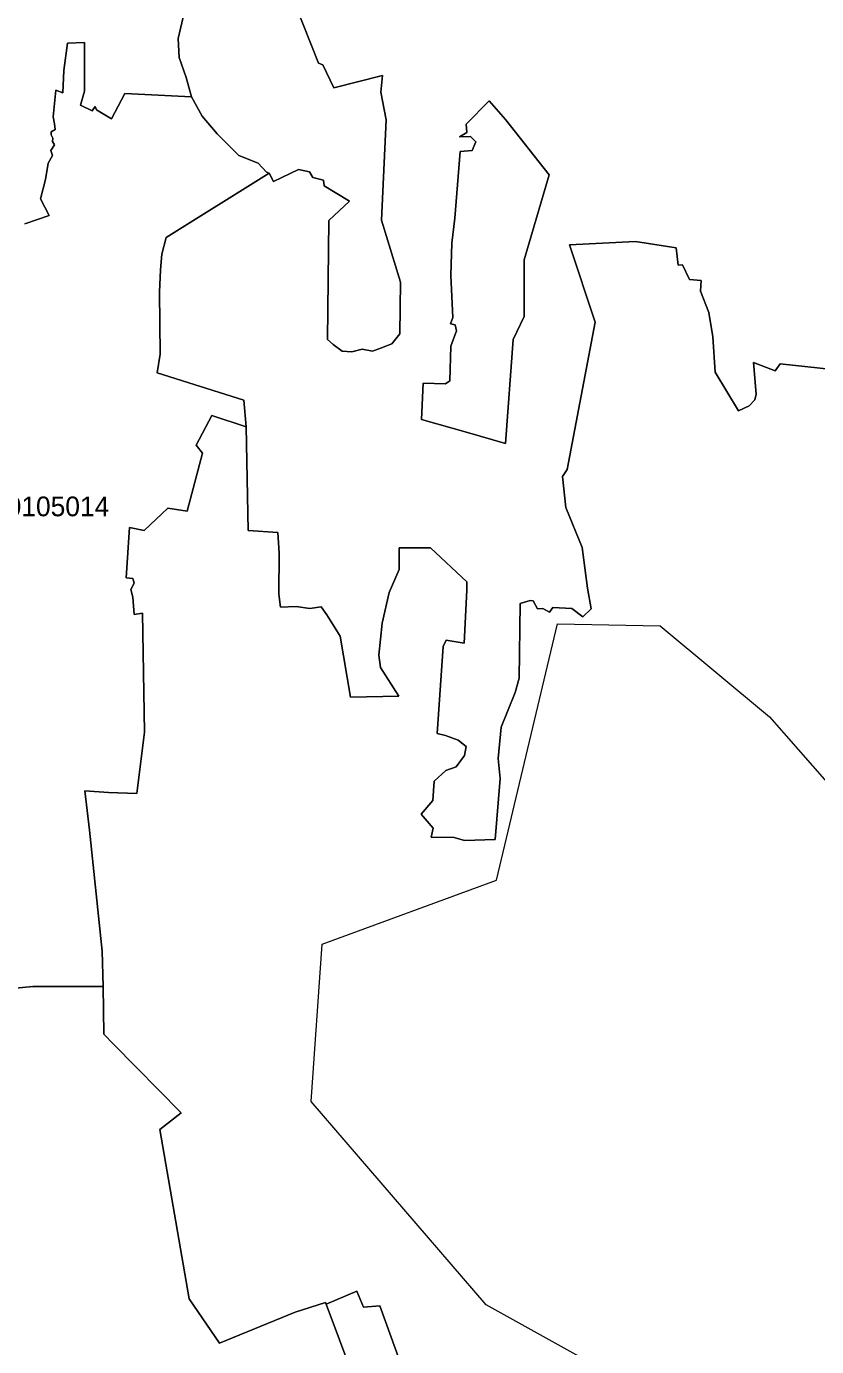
# Model space of a CAD drawing. Extents: x 369010 to 735936, y 6377141 to 6616555.
# Drawn here: x 573220 to 577230, y 6434887 to 6441587 of the extents above; entities that cross this region are included whole.
import ezdxf
from ezdxf.enums import TextEntityAlignment as Align

# ---------------------------------------------------------------- set-up
doc = ezdxf.new("R2010")
doc.units = 0
doc.header["$LTSCALE"] = 40
doc.layers.add('3', color=7, linetype='Continuous', lineweight=13)
doc.layers.add('4', color=7, linetype='Continuous')

msp = doc.modelspace()

# ---------------------------------------------------------------- linework, layer by layer
at = {"layer": '3'}
for points in [[(574074.79, 6441889.13), (573989.55, 6441524.36), (573994.85, 6441428.7), (574031.43, 6441326.42), (574057.25, 6441229.76), (574111.37, 6441131.29), (574188.66, 6441040.92), (574297.56, 6440931.69), (574395.7, 6440892.3), (574437.57, 6440846.46), (574451.97, 6440842.48), (574474.15, 6440800.11), (574601.09, 6440860.36), (574657.36, 6440848.61), (574672.92, 6440820.47), (574727.87, 6440806.07), (574731.67, 6440777.28), (574859.94, 6440699.98), (574754.02, 6440601.68), (574747.4, 6439997.09), (574776.53, 6439973.09), (574822.21, 6439937.67), (574872.02, 6439935.03), (574924.32, 6439948.27), (574976.62, 6439937.67), (575022.3, 6439956.04), (575074.76, 6439975.74), (575115.31, 6440026.71), (575118.13, 6440287.88), (575021.97, 6440603), (575045.3, 6441112.26), (575017.83, 6441252.44), (575027.6, 6441336.68), (574780.17, 6441274.78), (574723.9, 6441391.46), (574703.04, 6441400.56), (574429.63, 6442089.06)], [(574429.63, 6442089.06), (574703.04, 6441400.56), (574723.9, 6441391.46), (574780.17, 6441274.78), (575027.6, 6441336.68), (575017.83, 6441252.44), (575045.3, 6441112.26), (575021.97, 6440603), (575118.13, 6440287.88), (575115.31, 6440026.71), (575074.76, 6439975.74), (575022.3, 6439956.04), (574976.62, 6439937.67), (574924.32, 6439948.27), (574872.02, 6439935.03), (574822.21, 6439937.67), (574776.53, 6439973.09), (574747.4, 6439997.09), (574754.02, 6440601.68), (574859.94, 6440699.98)], [(573212.68, 6440583.8), (573334.99, 6440626.17), (573291.96, 6440710.91), (573316.12, 6440810.21), (573330.35, 6440892.47), (573352.53, 6440931.52), (573343.76, 6440956.02), (573363.29, 6440985.98), (573352.86, 6441003.02), (573354.18, 6441018.58), (573345.08, 6441035.63), (573346.41, 6441051.35), (573365.94, 6441063.1), (573361.96, 6441091.73), (573355.51, 6441126.99), (573368.58, 6441262.7), (573404.99, 6441249.62), (573409.96, 6441362.5), (573428.17, 6441500.86), (573515.55, 6441504.83), (573514.89, 6441257.73), (573494.04, 6441186.07), (573553.95, 6441157.27), (573569.67, 6441179.45), (573575.79, 6441163.4), (573651.76, 6441117.55), (573719.78, 6441246.81), (574057.25, 6441229.76), (574031.43, 6441326.42), (573994.85, 6441428.7), (573989.55, 6441524.36), (574074.79, 6441889.13)], [(573146.97, 6436704.22), (573252.73, 6436714.65), (573609.56, 6436714.48), (573604.43, 6436893.72), (573540.71, 6437508.24), (573517.21, 6437707.18), (573637.03, 6437699.56), (573779.53, 6437694.27), (573818.42, 6438004.59), (573808.99, 6438608.01), (573767.12, 6438601.56), (573759.84, 6438689.44), (573749.24, 6438728.83), (573766.29, 6438760.28), (573759.84, 6438785.1), (573725.74, 6438787.75), (573742.29, 6439042.96), (573816.77, 6439028.56), (573938.41, 6439141.1), (574035.23, 6439126.7), (574114.34, 6439420.14), (574081.57, 6439462.18), (574160.19, 6439611.46), (574335.46, 6439553.87), (574323.05, 6439690.08), (573882.8, 6439828.77), (573898.86, 6439922.94), (573895.05, 6440237.4), (573901.18, 6440351.6), (573906.47, 6440431.54), (573929.97, 6440515.28), (574451.97, 6440842.48), (574437.57, 6440846.46), (574395.7, 6440892.3), (574297.56, 6440931.69), (574188.66, 6441040.92), (574111.37, 6441131.29), (574057.25, 6441229.76), (573719.78, 6441246.81), (573651.76, 6441117.55), (573575.79, 6441163.4), (573569.67, 6441179.45), (573553.95, 6441157.27), (573494.04, 6441186.07), (573514.89, 6441257.73), (573515.55, 6441504.83), (573428.17, 6441500.86), (573409.96, 6441362.5), (573404.99, 6441249.62), (573368.58, 6441262.7), (573355.51, 6441126.99), (573361.96, 6441091.73), (573365.94, 6441063.1), (573346.41, 6441051.35), (573345.08, 6441035.63), (573354.18, 6441018.58), (573352.86, 6441003.02), (573363.29, 6440985.98), (573343.76, 6440956.02), (573352.53, 6440931.52), (573330.35, 6440892.47), (573316.12, 6440810.21), (573291.96, 6440710.91), (573334.99, 6440626.17), (573212.68, 6440583.8)], [(574859.94, 6440699.98), (574731.67, 6440777.28), (574727.87, 6440806.07), (574672.92, 6440820.47), (574657.36, 6440848.61), (574601.09, 6440860.36), (574474.15, 6440800.11), (574451.97, 6440842.48), (573929.97, 6440515.28), (573906.47, 6440431.54), (573901.18, 6440351.6), (573895.05, 6440237.4), (573898.86, 6439922.94), (573882.8, 6439828.77), (574323.05, 6439690.08), (574335.46, 6439553.87), (574345.06, 6439029.06), (574495.5, 6439018.63), (574503.44, 6438913.37), (574500.8, 6438705), (574509.9, 6438639.63), (574588.35, 6438643.43), (574658.85, 6438633.01), (574715.12, 6438640.95), (574743.92, 6438600.24), (574811.94, 6438491.5), (574865.07, 6438182.67), (575109.69, 6438187.97), (575016.84, 6438333.28), (575009.06, 6438396), (575025.94, 6438558.36), (575060.37, 6438714.27), (575111.18, 6438831.11), (575111.18, 6438939.85), (575269.73, 6438940.18), (575455.42, 6438767.23), (575455.42, 6438725.36), (575442.18, 6438457.24), (575349.34, 6438471.64), (575334.94, 6438439.03), (575305.15, 6437997.47), (575346.36, 6437987.21), (575410.41, 6437963.71), (575450.96, 6437932.26), (575443.18, 6437886.42), (575401.3, 6437828.82), (575349, 6437810.45), (575288.76, 6437756.66), (575282.14, 6437657.52), (575223.22, 6437588.01), (575284.13, 6437518.5), (575273.7, 6437471.33), (575390.05, 6437470.17), (575442.35, 6437455.78), (575598.09, 6437459.58), (575624.57, 6437770.23), (575613.98, 6437871.19), (575629.53, 6438029.58), (575700.2, 6438206.17), (575719.9, 6438279.65), (575726.19, 6438658.49), (575777, 6438673.39), (575791.4, 6438670.91), (575813.74, 6438631.52), (575841.05, 6438632.84), (575873.82, 6438613.14), (575890.86, 6438636.81), (575987.68, 6438632.84), (576043.79, 6438589.64), (576085.66, 6438630.19), (576066.96, 6438735.62), (576039.49, 6438941.34), (575958.06, 6439145.24), (575940.18, 6439302.97), (575963.85, 6439338.38), (576106.19, 6440085.63), (575976.43, 6440478.21), (576311.58, 6440494.59), (576517.96, 6440463.65), (576527.06, 6440374.6), (576549.24, 6440375.93), (576584.66, 6440301.29), (576643.41, 6440297.31), (576640.93, 6440242.37), (576682.8, 6440134.29), (576702.5, 6440011.32), (576715.57, 6439831.25), (576833.24, 6439635.96), (576888.19, 6439660.95), (576917.15, 6439691.73), (576923.78, 6439720.53), (576909.38, 6439880.24), (577019.6, 6439839.36), (577045.75, 6439874.62), (577701.31, 6439802.95)], [(577701.31, 6439802.95), (577045.75, 6439874.62), (577019.6, 6439839.36), (576909.38, 6439880.24), (576923.78, 6439720.53), (576917.15, 6439691.73), (576888.19, 6439660.95), (576833.24, 6439635.96), (576715.57, 6439831.25), (576702.5, 6440011.32), (576682.8, 6440134.29), (576640.93, 6440242.37), (576643.41, 6440297.31), (576584.66, 6440301.29), (576549.24, 6440375.93), (576527.06, 6440374.6), (576517.96, 6440463.65), (576311.58, 6440494.59), (575976.43, 6440478.21), (576106.19, 6440085.63), (575963.85, 6439338.38), (575940.18, 6439302.97), (575958.06, 6439145.24), (576039.49, 6438941.34), (576066.96, 6438735.62), (576085.66, 6438630.19), (576043.79, 6438589.64), (575987.68, 6438632.84), (575890.86, 6438636.81), (575873.82, 6438613.14), (575841.05, 6438632.84), (575813.74, 6438631.52), (575791.4, 6438670.91), (575777, 6438673.39), (575726.19, 6438658.49), (575719.9, 6438279.65), (575700.2, 6438206.17), (575629.53, 6438029.58), (575613.98, 6437871.19), (575624.57, 6437770.23), (575598.09, 6437459.58), (575442.35, 6437455.78), (575390.05, 6437470.17), (575273.7, 6437471.33), (575284.13, 6437518.5), (575223.22, 6437588.01), (575282.14, 6437657.52), (575288.76, 6437756.66), (575349, 6437810.45), (575401.3, 6437828.82), (575443.18, 6437886.42), (575450.96, 6437932.26), (575410.41, 6437963.71), (575346.36, 6437987.21), (575305.15, 6437997.47), (575334.94, 6438439.03), (575349.34, 6438471.64), (575442.18, 6438457.24), (575455.42, 6438725.36), (575455.42, 6438767.23), (575269.73, 6438940.18), (575111.18, 6438939.85), (575111.18, 6438831.11), (575060.37, 6438714.27), (575025.94, 6438558.36), (575009.06, 6438396), (575016.84, 6438333.28), (575109.69, 6438187.97), (574865.07, 6438182.67), (574811.94, 6438491.5), (574743.92, 6438600.24), (574715.12, 6438640.95), (574658.85, 6438633.01), (574588.35, 6438643.43), (574509.9, 6438639.63)], [(574335.46, 6439553.87), (574160.19, 6439611.46), (574081.57, 6439462.18), (574114.34, 6439420.14), (574035.23, 6439126.7), (573938.41, 6439141.1), (573816.77, 6439028.56), (573742.29, 6439042.96), (573725.74, 6438787.75), (573759.84, 6438785.1), (573766.29, 6438760.28), (573749.24, 6438728.83), (573759.84, 6438689.44), (573767.12, 6438601.56), (573808.99, 6438608.01), (573818.42, 6438004.59), (573779.53, 6437694.27), (573637.03, 6437699.56), (573517.21, 6437707.18), (573540.71, 6437508.24), (573604.43, 6436893.72), (573609.56, 6436714.48), (573612.37, 6436472.02), (573662.52, 6436421.87), (574005.77, 6436073.65), (573897.2, 6435988.58), (574046.49, 6435129.12), (574200.24, 6434903.37), (574583.22, 6435061.26), (574737.47, 6435110.91), (574740.45, 6435102.81), (574897.01, 6435168.18), (574930.94, 6435086.92), (575013.36, 6435093.54), (575121.44, 6434794.97)], [(574509.9, 6438639.63), (574500.8, 6438705), (574503.44, 6438913.37), (574495.5, 6439018.63), (574345.06, 6439029.06), (574335.46, 6439553.87)], [(576374.8, 6434641.71), (575553.57, 6435098.34), (574664.48, 6436131.08), (574720.92, 6436928.48), (575606.2, 6437254.36), (575914.86, 6438554.23), (576436.86, 6438544.79), (576990.8, 6438082.37), (577583.97, 6437406.79)], [(574876.66, 6434740.02), (574740.45, 6435102.81), (574737.47, 6435110.91), (574583.22, 6435061.26), (574200.24, 6434903.37), (574046.49, 6435129.12), (573897.2, 6435988.58), (574005.77, 6436073.65), (573662.52, 6436421.87), (573612.37, 6436472.02), (573609.56, 6436714.48), (573252.73, 6436714.65), (573146.97, 6436704.22)], [(575121.44, 6434794.97), (575013.36, 6435093.54), (574930.94, 6435086.92), (574897.01, 6435168.18), (574740.45, 6435102.81), (574876.66, 6434740.02)]]:
    msp.add_lwpolyline(points, dxfattribs=at)
for points in [[(575651.55, 6439470.29), (575689.94, 6439998.41), (575746.21, 6440113.77), (575746.21, 6440402.08), (575873.32, 6440833.05), (575651.38, 6441113.74), (575568.96, 6441208.08), (575452.28, 6441090.74), (575454.93, 6441048.87), (575417.03, 6441026.52), (575473.3, 6441027.85), (575500.77, 6441000.37), (575482.4, 6440957.18), (575420.83, 6440951.88), (575393.86, 6440613.1), (575378.13, 6440487.31), (575374.16, 6440322.3), (575383.43, 6440108.64), (575371.51, 6440077.19), (575396.5, 6440072.06), (575402.96, 6440041.94), (575374.16, 6439964.65), (575368.7, 6439788.55), (575346.52, 6439772.83), (575233.98, 6439776.8), (575224.88, 6439592.1), (575457.91, 6439526.23)], [(575651.55, 6439470.29), (575457.91, 6439526.23), (575224.88, 6439592.1), (575233.98, 6439776.8), (575346.52, 6439772.83), (575368.7, 6439788.55), (575374.16, 6439964.65), (575402.96, 6440041.94), (575396.5, 6440072.06), (575371.51, 6440077.19), (575383.43, 6440108.64), (575374.16, 6440322.3), (575378.13, 6440487.31), (575393.86, 6440613.1), (575420.83, 6440951.88), (575482.4, 6440957.18), (575500.77, 6441000.37), (575473.3, 6441027.85), (575417.03, 6441026.52), (575454.93, 6441048.87), (575452.28, 6441090.74), (575568.96, 6441208.08), (575651.38, 6441113.74), (575873.32, 6440833.05), (575746.21, 6440402.08), (575746.21, 6440113.77), (575689.94, 6439998.41)]]:
    msp.add_lwpolyline(points, close=True, dxfattribs=at)

# ---------------------------------------------------------------- texts
at = {"layer": '4'}
msp.add_text('V0105014', height=100, dxfattribs=at).set_placement((573335.55, 6439100.62), align=Align.CENTER)

doc.saveas('drawing.dxf')
